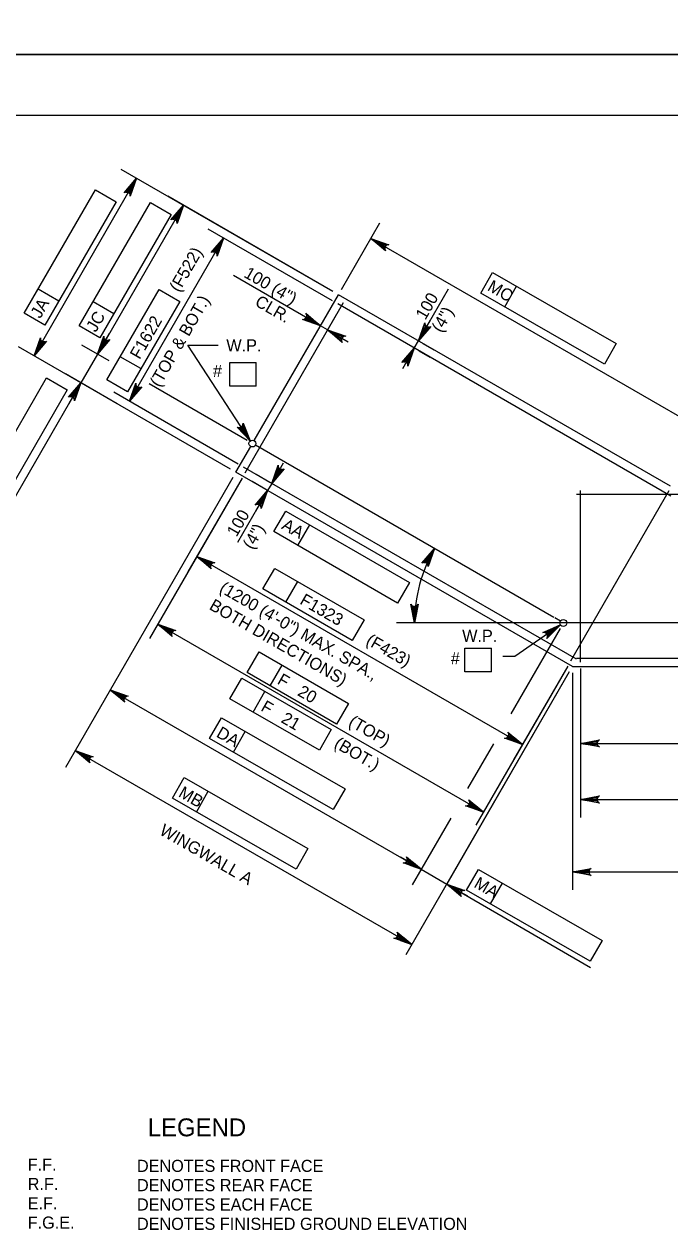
# Model space of a CAD drawing. Extents: x 638340 to 640241, y 295465 to 298435.
# Drawn here: x 638491.9 to 638651.7, y 296361.7 to 296661 of the extents above; entities that cross this region are included whole.
import ezdxf

# ---------------------------------------------------------------- set-up
doc = ezdxf.new("R2010")
doc.units = 0
for name, color, linetype in [('10', 7, 'Continuous'), ('2', 7, 'Continuous'), ('4', 7, 'Continuous'), ('6', 7, 'Continuous'), ('PLT-BNDY', 7, 'Continuous')]:
    doc.layers.add(name, color=color, linetype=linetype)

msp = doc.modelspace()

# ---------------------------------------------------------------- linework, layer by layer
at = {"layer": '10'}
for p, q in [((638548.8, 296557.85), (638569.65, 296593.96)), ((638651.82, 296546.52), (638569.65, 296593.96)), ((638544.27, 296550.01), (638547.95, 296556.38)), ((638622.96, 296514.05), (638549.11, 296556.69)), ((638627.56, 296501.92), (638544.27, 296550.01)), ((638737.03, 296512.69), (638622.07, 296512.69)), ((638624.58, 296513.11), (638623.18, 296513.92)), ((638627.56, 296501.92), (638847.24, 296501.92))]:
    msp.add_line(p, q, dxfattribs=at)
at = {"layer": '2'}
msp.add_line((638475.46, 296638.46), (639261.46, 296638.46), dxfattribs=at)
at = {"layer": '4'}
for p, q in [((638494.32, 296578.85), (638519.7, 296622.8)), ((638568.31, 296594.73), (638515.86, 296625.01)), ((638491.89, 296589.38), (638509.54, 296619.95)), ((638509.54, 296619.95), (638514.65, 296617)), ((638514.65, 296617), (638497, 296586.42)), ((638505.52, 296586.24), (638523.17, 296616.81)), ((638523.17, 296616.81), (638528.28, 296613.86)), ((638568.31, 296594.73), (638527.44, 296618.33)), ((638531.28, 296616.11), (638510, 296579.26)), ((638528.28, 296613.86), (638510.63, 296583.29)), ((638570.42, 296595.29), (638579.91, 296611.75)), ((638517.91, 296567.59), (638541.24, 296607.99)), ((638568.18, 296592.44), (638537.4, 296610.21)), ((638577.7, 296607.91), (638659.87, 296560.47)), ((638565.21, 296586.28), (638543.65, 296598.73)), ((638604.88, 296594.35), (638607.82, 296599.47)), ((638607.82, 296599.47), (638638.43, 296581.89)), ((638610.82, 296590.94), (638613.76, 296596.06)), ((638500.42, 296592.35), (638495.31, 296595.31)), ((638512.37, 296572.9), (638525.26, 296595.22)), ((638525.26, 296595.22), (638530.37, 296592.27)), ((638589.46, 296582.52), (638596.91, 296595.44)), ((638635.49, 296576.77), (638604.88, 296594.35)), ((638514.06, 296589.22), (638508.94, 296592.17)), ((638530.37, 296592.27), (638517.48, 296569.95)), ((638564.85, 296585.65), (638567.43, 296590.12)), ((638497, 296586.42), (638491.89, 296589.38)), ((638566.62, 296584.62), (638569.2, 296589.09)), ((638590.93, 296585.08), (638592.41, 296587.64)), ((638510.63, 296583.29), (638505.52, 296586.24)), ((638511.48, 296581.82), (638512.96, 296584.38)), ((638566.99, 296585.25), (638565.21, 296586.28)), ((638566.99, 296585.26), (638572.1, 296582.3)), ((638542.94, 296550.78), (638490.48, 296581.06)), ((638512.91, 296577.58), (638506.17, 296581.48)), ((638532.35, 296581.5), (638539.9, 296581.5)), ((638547.85, 296557.79), (638532.35, 296581.5)), ((638588.43, 296580.75), (638585.48, 296575.63)), ((638588.43, 296580.75), (638589.46, 296582.52)), ((638590.58, 296581.88), (638593.29, 296580.31)), ((638638.43, 296581.89), (638635.49, 296576.77)), ((638510.01, 296579.26), (638505.9, 296572.16)), ((638520.78, 296575.66), (638515.66, 296578.61)), ((638589.56, 296580.1), (638592.27, 296578.53)), ((638542.74, 296577.2), (638549.33, 296577.2)), ((638542.74, 296571.29), (638542.74, 296577.2)), ((638549.33, 296571.29), (638549.33, 296577.2)), ((638479.77, 296542.8), (638497.42, 296573.38)), ((638505.9, 296572.16), (638485.9, 296537.51)), ((638497.42, 296573.38), (638502.54, 296570.42)), ((638514.87, 296566.98), (638502.07, 296574.37)), ((638517.48, 296569.95), (638512.37, 296572.9)), ((638547.04, 296557.88), (638522.82, 296571.87)), ((638502.54, 296570.42), (638484.88, 296539.85)), ((638504.43, 296569.6), (638502.95, 296567.04)), ((638544.85, 296552.04), (638514.08, 296569.81)), ((638549.33, 296571.29), (638542.74, 296571.29)), ((638553.14, 296547.26), (638556.09, 296552.37)), ((638543.5, 296548.68), (638502.09, 296476.94)), ((638545.79, 296548.54), (638522.86, 296508.82)), ((638545.79, 296548.54), (638532.38, 296525.31)), ((638552.7, 296547.51), (638549.3, 296549.47)), ((638552.11, 296545.48), (638544.69, 296532.63)), ((638551.68, 296545.73), (638548.27, 296547.7)), ((638553.14, 296547.26), (638552.11, 296545.48)), ((638550.64, 296542.92), (638549.16, 296540.37)), ((638553.7, 296535.3), (638556.65, 296540.41)), ((638556.65, 296540.41), (638587.21, 296522.74)), ((638559.62, 296531.87), (638562.58, 296536.98)), ((638584.25, 296517.62), (638553.7, 296535.3)), ((638534.59, 296529.15), (638615.22, 296482.59)), ((638550.94, 296521.1), (638553.89, 296526.21)), ((638553.89, 296526.21), (638576.01, 296513.44)), ((638573.05, 296508.33), (638550.94, 296521.1)), ((638556.65, 296517.8), (638559.6, 296522.92)), ((638587.21, 296522.74), (638584.25, 296517.62)), ((638524.92, 296512.38), (638605.54, 296465.83)), ((638576.01, 296513.44), (638573.05, 296508.33)), ((638623.78, 296512.68), (638584.05, 296512.68)), ((638624.6, 296512.24), (638613.31, 296504.38)), ((638624.55, 296511.35), (638612.32, 296490.16)), ((638600.92, 296506.47), (638607.51, 296506.47)), ((638600.92, 296500.56), (638600.92, 296506.47)), ((638607.51, 296500.56), (638607.51, 296506.47)), ((638547.07, 296500.4), (638550.03, 296505.51)), ((638550.03, 296505.51), (638572.14, 296492.74)), ((638613.31, 296504.38), (638610.36, 296504.38)), ((638569.19, 296487.63), (638547.07, 296500.4)), ((638552.79, 296497.1), (638555.74, 296502.21)), ((638626.8, 296500.59), (638586.34, 296430.52)), ((638626.8, 296500.59), (638596.46, 296448.04)), ((638607.51, 296500.56), (638600.92, 296500.56)), ((638626.42, 296501.99), (638603.7, 296462.63)), ((638626.42, 296501.99), (638613.01, 296478.76)), ((638627.56, 296500.38), (638627.56, 296446.61)), ((638629.61, 296501.41), (638629.61, 296464.55)), ((638629.61, 296501.41), (638629.61, 296478.42)), ((638542.81, 296493.92), (638545.77, 296499.03)), ((638545.77, 296499.03), (638567.88, 296486.27)), ((638513.16, 296496.13), (638590.11, 296451.7)), ((638548.52, 296490.62), (638551.48, 296495.74)), ((638564.93, 296481.15), (638542.81, 296493.92)), ((638572.14, 296492.74), (638569.19, 296487.63)), ((638537.73, 296484.08), (638540.68, 296489.2)), ((638540.68, 296489.2), (638571.29, 296471.62)), ((638543.67, 296480.67), (638546.61, 296485.79)), ((638567.88, 296486.27), (638564.93, 296481.15)), ((638568.35, 296466.5), (638537.73, 296484.08)), ((638608.02, 296482.72), (638601.64, 296471.66)), ((638629.61, 296482.85), (638845.19, 296482.85)), ((638504.51, 296481.14), (638587.8, 296433.05)), ((638528.56, 296469.29), (638531.5, 296474.41)), ((638531.5, 296474.41), (638562.12, 296456.83)), ((638534.5, 296465.88), (638537.44, 296471)), ((638571.29, 296471.62), (638568.35, 296466.5)), ((638559.17, 296451.71), (638528.56, 296469.29)), ((638629.61, 296468.98), (638845.19, 296468.98)), ((638597.44, 296464.39), (638587.9, 296447.87)), ((638562.12, 296456.83), (638559.17, 296451.71)), ((638587.56, 296453.18), (638585, 296454.66)), ((638590.11, 296451.7), (638596.46, 296448.04)), ((638601.35, 296446.52), (638604.29, 296451.64)), ((638604.29, 296451.64), (638634.9, 296434.05)), ((638627.56, 296451.04), (638847.24, 296451.04)), ((638596.46, 296448.05), (638632.04, 296427.41)), ((638599.01, 296446.56), (638601.57, 296445.09)), ((638631.96, 296428.93), (638601.35, 296446.52)), ((638607.29, 296443.11), (638610.23, 296448.23)), ((638634.9, 296434.05), (638631.96, 296428.93))]:
    msp.add_line(p, q, dxfattribs=at)
for points in [[(638519.7, 296622.8), (638518.13, 296618.33), (638518.09, 296618.76), (638517.91, 296619.08), (638517.67, 296619.28), (638517.37, 296619.39), (638517.01, 296619.39), (638516.61, 296619.2), (638519.7, 296622.8), (638517.01, 296619.39), (638517.37, 296619.39), (638519.7, 296622.8), (638517.67, 296619.28), (638517.91, 296619.08), (638519.7, 296622.8), (638518.09, 296618.76)], [(638531.28, 296616.11), (638529.71, 296611.64), (638529.67, 296612.07), (638529.49, 296612.39), (638529.25, 296612.59), (638528.95, 296612.7), (638528.59, 296612.7), (638528.19, 296612.51), (638531.28, 296616.11), (638528.59, 296612.7), (638528.95, 296612.7), (638531.28, 296616.11), (638529.25, 296612.59), (638529.49, 296612.39), (638531.28, 296616.11), (638529.67, 296612.07)], [(638541.24, 296607.99), (638539.67, 296603.52), (638539.63, 296603.96), (638539.45, 296604.27), (638539.21, 296604.48), (638538.91, 296604.59), (638538.55, 296604.58), (638538.15, 296604.39), (638541.24, 296607.99), (638538.55, 296604.58), (638538.91, 296604.59), (638541.24, 296607.99), (638539.21, 296604.48), (638539.45, 296604.27), (638541.24, 296607.99), (638539.63, 296603.96)], [(638577.7, 296607.91), (638582.17, 296606.34), (638581.74, 296606.3), (638581.42, 296606.12), (638581.22, 296605.88), (638581.11, 296605.58), (638581.11, 296605.22), (638581.3, 296604.82), (638577.7, 296607.91), (638581.11, 296605.22), (638581.11, 296605.58), (638577.7, 296607.91), (638581.22, 296605.88), (638581.42, 296606.12), (638577.7, 296607.91), (638581.74, 296606.3)], [(638565.21, 296586.28), (638560.74, 296587.86), (638561.17, 296587.89), (638561.49, 296588.07), (638561.69, 296588.31), (638561.8, 296588.61), (638561.8, 296588.97), (638561.61, 296589.37), (638565.21, 296586.28), (638561.8, 296588.97), (638561.8, 296588.61), (638565.21, 296586.28), (638561.69, 296588.31), (638561.49, 296588.07), (638565.21, 296586.28), (638561.17, 296587.89)], [(638589.46, 296582.52), (638591.03, 296587), (638591.07, 296586.56), (638591.25, 296586.25), (638591.49, 296586.04), (638591.79, 296585.93), (638592.15, 296585.94), (638592.55, 296586.12), (638589.46, 296582.52), (638592.15, 296585.94), (638591.79, 296585.93), (638589.46, 296582.52), (638591.49, 296586.04), (638591.25, 296586.25), (638589.46, 296582.52), (638591.07, 296586.56)], [(638566.99, 296585.25), (638571.46, 296583.68), (638571.02, 296583.64), (638570.71, 296583.46), (638570.5, 296583.22), (638570.39, 296582.92), (638570.4, 296582.56), (638570.58, 296582.17), (638566.99, 296585.25), (638570.4, 296582.56), (638570.39, 296582.92), (638566.99, 296585.25), (638570.5, 296583.22), (638570.71, 296583.46), (638566.99, 296585.25), (638571.02, 296583.64)], [(638494.32, 296578.85), (638495.89, 296583.32), (638495.93, 296582.88), (638496.11, 296582.57), (638496.35, 296582.37), (638496.65, 296582.26), (638497.01, 296582.26), (638497.41, 296582.45), (638494.32, 296578.85), (638497.01, 296582.26), (638496.65, 296582.26), (638494.32, 296578.85), (638496.35, 296582.37), (638496.11, 296582.57), (638494.32, 296578.85), (638495.93, 296582.88)], [(638510, 296579.26), (638511.58, 296583.74), (638511.61, 296583.3), (638511.79, 296582.98), (638512.04, 296582.78), (638512.33, 296582.67), (638512.7, 296582.68), (638513.09, 296582.86), (638510, 296579.26), (638512.7, 296582.68), (638512.33, 296582.67), (638510, 296579.26), (638512.04, 296582.78), (638511.79, 296582.98), (638510, 296579.26), (638511.61, 296583.3)], [(638588.43, 296580.75), (638586.86, 296576.28), (638586.82, 296576.71), (638586.64, 296577.03), (638586.4, 296577.23), (638586.1, 296577.34), (638585.74, 296577.33), (638585.34, 296577.15), (638588.43, 296580.75), (638585.74, 296577.33), (638586.1, 296577.34), (638588.43, 296580.75), (638586.4, 296577.23), (638586.64, 296577.03), (638588.43, 296580.75), (638586.82, 296576.71)], [(638505.9, 296572.16), (638504.33, 296567.69), (638504.3, 296568.12), (638504.12, 296568.44), (638503.87, 296568.64), (638503.57, 296568.75), (638503.21, 296568.75), (638502.82, 296568.56), (638505.9, 296572.16), (638503.21, 296568.75), (638503.57, 296568.75), (638505.9, 296572.16), (638503.87, 296568.64), (638504.12, 296568.44), (638505.9, 296572.16), (638504.3, 296568.12)], [(638517.91, 296567.59), (638519.49, 296572.07), (638519.52, 296571.63), (638519.7, 296571.31), (638519.94, 296571.11), (638520.24, 296571), (638520.6, 296571), (638521, 296571.19), (638517.91, 296567.59), (638520.6, 296571), (638520.24, 296571), (638517.91, 296567.59), (638519.94, 296571.11), (638519.7, 296571.31), (638517.91, 296567.59), (638519.52, 296571.63)], [(638547.85, 296557.79), (638544.57, 296561.21), (638544.98, 296561.05), (638545.34, 296561.06), (638545.63, 296561.19), (638545.86, 296561.4), (638546.02, 296561.73), (638546.04, 296562.17), (638547.85, 296557.79), (638546.02, 296561.73), (638545.86, 296561.4), (638547.85, 296557.79), (638545.63, 296561.19), (638545.34, 296561.06), (638547.85, 296557.79), (638544.98, 296561.05)], [(638553.14, 296547.26), (638554.71, 296551.73), (638554.75, 296551.3), (638554.93, 296550.98), (638555.17, 296550.77), (638555.46, 296550.67), (638555.83, 296550.67), (638556.22, 296550.86), (638553.14, 296547.26), (638555.83, 296550.67), (638555.46, 296550.67), (638553.14, 296547.26), (638555.17, 296550.77), (638554.93, 296550.98), (638553.14, 296547.26), (638554.75, 296551.3)], [(638552.11, 296545.48), (638550.54, 296541.01), (638550.5, 296541.44), (638550.32, 296541.76), (638550.08, 296541.96), (638549.78, 296542.07), (638549.42, 296542.07), (638549.02, 296541.88), (638552.11, 296545.48), (638549.42, 296542.07), (638549.78, 296542.07), (638552.11, 296545.48), (638550.08, 296541.96), (638550.32, 296541.76), (638552.11, 296545.48), (638550.5, 296541.44)], [(638593.42, 296531.1), (638591.85, 296526.63), (638591.81, 296527.07), (638591.63, 296527.38), (638591.39, 296527.58), (638591.09, 296527.69), (638590.73, 296527.69), (638590.33, 296527.51), (638593.42, 296531.1), (638590.73, 296527.69), (638591.09, 296527.69), (638593.42, 296531.1), (638591.39, 296527.58), (638591.63, 296527.38), (638593.42, 296531.1), (638591.81, 296527.07)], [(638534.59, 296529.15), (638539.07, 296527.57), (638538.63, 296527.54), (638538.31, 296527.36), (638538.11, 296527.12), (638538, 296526.82), (638538.01, 296526.45), (638538.19, 296526.06), (638534.59, 296529.15), (638538.01, 296526.45), (638538, 296526.82), (638534.59, 296529.15), (638538.11, 296527.12), (638538.31, 296527.36), (638534.59, 296529.15), (638538.63, 296527.54)], [(638588.48, 296512.68), (638587.61, 296517.34), (638587.86, 296516.99), (638588.17, 296516.8), (638588.48, 296516.75), (638588.8, 296516.8), (638589.11, 296516.99), (638589.36, 296517.34), (638588.48, 296512.68), (638589.11, 296516.99), (638588.8, 296516.8), (638588.48, 296512.68), (638588.48, 296516.75), (638588.17, 296516.8), (638588.48, 296512.68), (638587.86, 296516.99)], [(638524.92, 296512.38), (638529.39, 296510.81), (638528.95, 296510.77), (638528.64, 296510.6), (638528.43, 296510.35), (638528.32, 296510.05), (638528.33, 296509.69), (638528.52, 296509.3), (638524.92, 296512.38), (638528.33, 296509.69), (638528.32, 296510.05), (638524.92, 296512.38), (638528.43, 296510.35), (638528.64, 296510.6), (638524.92, 296512.38), (638528.95, 296510.77)], [(638624.6, 296512.24), (638621.27, 296508.86), (638621.42, 296509.27), (638621.4, 296509.63), (638621.26, 296509.92), (638621.04, 296510.14), (638620.71, 296510.29), (638620.27, 296510.29), (638624.6, 296512.24), (638620.71, 296510.29), (638621.04, 296510.14), (638624.6, 296512.24), (638621.26, 296509.92), (638621.4, 296509.63), (638624.6, 296512.24), (638621.42, 296509.27)], [(638513.16, 296496.13), (638517.64, 296494.56), (638517.2, 296494.52), (638516.88, 296494.34), (638516.68, 296494.1), (638516.57, 296493.8), (638516.58, 296493.44), (638516.76, 296493.04), (638513.16, 296496.13), (638516.58, 296493.44), (638516.57, 296493.8), (638513.16, 296496.13), (638516.68, 296494.1), (638516.88, 296494.34), (638513.16, 296496.13), (638517.2, 296494.52)], [(638615.22, 296482.59), (638610.75, 296484.17), (638611.19, 296484.2), (638611.5, 296484.38), (638611.7, 296484.63), (638611.82, 296484.92), (638611.81, 296485.29), (638611.62, 296485.68), (638615.22, 296482.59), (638611.81, 296485.29), (638611.82, 296484.92), (638615.22, 296482.59), (638611.7, 296484.63), (638611.5, 296484.38), (638615.22, 296482.59), (638611.19, 296484.2)], [(638629.61, 296482.85), (638634.27, 296483.72), (638633.92, 296483.48), (638633.73, 296483.16), (638633.68, 296482.85), (638633.73, 296482.54), (638633.92, 296482.23), (638634.27, 296481.98), (638629.61, 296482.85), (638633.92, 296482.23), (638633.73, 296482.54), (638629.61, 296482.85), (638633.68, 296482.85), (638633.73, 296483.16), (638629.61, 296482.85), (638633.92, 296483.48)], [(638504.51, 296481.14), (638508.98, 296479.57), (638508.55, 296479.53), (638508.23, 296479.35), (638508.03, 296479.11), (638507.92, 296478.81), (638507.92, 296478.45), (638508.11, 296478.05), (638504.51, 296481.14), (638507.92, 296478.45), (638507.92, 296478.81), (638504.51, 296481.14), (638508.03, 296479.11), (638508.23, 296479.35), (638504.51, 296481.14), (638508.55, 296479.53)], [(638605.54, 296465.83), (638601.07, 296467.4), (638601.51, 296467.44), (638601.82, 296467.62), (638602.03, 296467.86), (638602.14, 296468.16), (638602.13, 296468.52), (638601.94, 296468.92), (638605.54, 296465.83), (638602.13, 296468.52), (638602.14, 296468.16), (638605.54, 296465.83), (638602.03, 296467.86), (638601.82, 296467.62), (638605.54, 296465.83), (638601.51, 296467.44)], [(638629.61, 296468.98), (638634.27, 296469.85), (638633.92, 296469.6), (638633.73, 296469.29), (638633.68, 296468.98), (638633.73, 296468.66), (638633.92, 296468.35), (638634.27, 296468.1), (638629.61, 296468.98), (638633.92, 296468.35), (638633.73, 296468.66), (638629.61, 296468.98), (638633.68, 296468.98), (638633.73, 296469.29), (638629.61, 296468.98), (638633.92, 296469.6)], [(638590.11, 296451.7), (638585.64, 296453.27), (638586.07, 296453.31), (638586.39, 296453.49), (638586.59, 296453.73), (638586.7, 296454.03), (638586.7, 296454.39), (638586.51, 296454.79), (638590.11, 296451.7), (638586.7, 296454.39), (638586.7, 296454.03), (638590.11, 296451.7), (638586.59, 296453.73), (638586.39, 296453.49), (638590.11, 296451.7), (638586.07, 296453.31)], [(638627.56, 296451.04), (638632.22, 296451.91), (638631.87, 296451.67), (638631.68, 296451.35), (638631.63, 296451.04), (638631.68, 296450.73), (638631.87, 296450.42), (638632.22, 296450.17), (638627.56, 296451.04), (638631.87, 296450.42), (638631.68, 296450.73), (638627.56, 296451.04), (638631.63, 296451.04), (638631.68, 296451.35), (638627.56, 296451.04), (638631.87, 296451.67)], [(638596.46, 296448.05), (638600.93, 296446.47), (638600.5, 296446.43), (638600.18, 296446.26), (638599.98, 296446.01), (638599.87, 296445.72), (638599.87, 296445.35), (638600.06, 296444.96), (638596.46, 296448.05), (638599.87, 296445.35), (638599.87, 296445.72), (638596.46, 296448.05), (638599.98, 296446.01), (638600.18, 296446.26), (638596.46, 296448.05), (638600.5, 296446.43)], [(638587.8, 296433.05), (638583.33, 296434.62), (638583.76, 296434.66), (638584.08, 296434.84), (638584.28, 296435.08), (638584.39, 296435.38), (638584.39, 296435.74), (638584.2, 296436.14), (638587.8, 296433.05), (638584.39, 296435.74), (638584.39, 296435.38), (638587.8, 296433.05), (638584.28, 296435.08), (638584.08, 296434.84), (638587.8, 296433.05), (638583.76, 296434.66)]]:
    msp.add_lwpolyline(points, dxfattribs=at)
for points in [[(638517.79, 296620.49), (638518.65, 296620), (638519.7, 296622.8)], [(638529.38, 296613.8), (638530.23, 296613.31), (638531.28, 296616.11)], [(638539.34, 296605.68), (638540.19, 296605.19), (638541.24, 296607.99)], [(638580.5, 296606.86), (638580.01, 296606.01), (638577.7, 296607.91)], [(638590.51, 296585.33), (638591.36, 296584.83), (638589.46, 296582.52)], [(638495.37, 296581.65), (638496.22, 296581.16), (638494.32, 296578.85)], [(638511.06, 296582.07), (638511.91, 296581.57), (638510.01, 296579.26)], [(638586.53, 296578.44), (638587.38, 296577.94), (638588.43, 296580.75)], [(638504, 296569.85), (638504.85, 296569.35), (638505.9, 296572.16)], [(638518.97, 296570.4), (638519.82, 296569.9), (638517.91, 296567.59)], [(638546.65, 296560.53), (638545.83, 296559.99), (638547.85, 296557.79)], [(638554.19, 296550.06), (638555.04, 296549.57), (638553.14, 296547.26)], [(638550.21, 296543.17), (638551.06, 296542.68), (638552.11, 296545.48)], [(638591.61, 296528.72), (638592.48, 296528.26), (638593.42, 296531.1)], [(638537.4, 296528.1), (638536.9, 296527.24), (638534.59, 296529.15)], [(638588.11, 296515.65), (638589.09, 296515.61), (638588.48, 296512.68)], [(638527.72, 296511.33), (638527.23, 296510.48), (638524.92, 296512.39)], [(638621.89, 296510.96), (638622.46, 296510.15), (638624.6, 296512.24)], [(638515.97, 296495.08), (638515.47, 296494.23), (638513.16, 296496.13)], [(638612.91, 296484.5), (638612.42, 296483.65), (638615.22, 296482.6)], [(638632.57, 296483.34), (638632.57, 296482.36), (638629.61, 296482.85)], [(638507.31, 296480.09), (638506.82, 296479.24), (638504.51, 296481.14)], [(638603.23, 296467.74), (638602.74, 296466.88), (638605.54, 296465.83)], [(638632.57, 296469.47), (638632.57, 296468.49), (638629.61, 296468.98)], [(638587.8, 296453.61), (638587.31, 296452.75), (638590.11, 296451.7)], [(638630.52, 296451.53), (638630.52, 296450.55), (638627.56, 296451.04)], [(638599.26, 296446.99), (638598.77, 296446.14), (638596.46, 296448.04)], [(638585.49, 296434.95), (638585, 296434.1), (638587.8, 296433.05)]]:
    msp.add_lwpolyline(points, close=True, dxfattribs=at)
for centre in [(638548.37, 296557.11), (638625.32, 296512.68)]:
    msp.add_circle(centre, 0.85, dxfattribs=at)
msp.add_arc((638625.32, 296512.68), 36.84, 150, 180, dxfattribs=at)
at = {"layer": '6'}
for p, q in [((638546.56, 296549.87), (638570.91, 296592.05)), ((638651.92, 296544.1), (638569.51, 296591.67)), ((638628.59, 296503.69), (638546.18, 296551.27)), ((638627.19, 296503.32), (638651.54, 296545.5)), ((638629.61, 296502.94), (638629.61, 296545.49)), ((638762.91, 296544.47), (638628.59, 296544.47)), ((638628.59, 296503.97), (638846.22, 296503.97))]:
    msp.add_line(p, q, dxfattribs=at)
at = {"layer": 'PLT-BNDY'}
for points in [[(638435.46, 297247.46), (639276.46, 297247.46), (639276.46, 296653.46), (638435.46, 296653.46)], [(638435.46, 296653.46), (639276.46, 296653.46), (639276.46, 296059.46), (638435.46, 296059.46)]]:
    msp.add_lwpolyline(points, close=True, dxfattribs=at)

# ---------------------------------------------------------------- texts
at = {"layer": '4'}
for s, height, rotation, p in [('(F522)', 3, 60, (638530.23, 296594.39)), ('100 (4")', 3, 330, (638546.03, 296598.47)), ('MC', 3, 330.127, (638606.31, 296595.18)), ('(TOP & BOT.)', 3.0001, 60, (638525.36, 296570.89)), ('CLR.', 3, 330, (638548.75, 296591.43)), ('100', 3, 60, (638591.16, 296587.53)), ('JA', 3, 60, (638495.85, 296587.89)), ('JC', 3, 60, (638509.61, 296584.49)), ('(4")', 3, 60, (638595.12, 296584.39)), ('F1622', 3, 60, (638520.45, 296577.76)), ('100', 3, 60, (638544.43, 296533.82)), ('(4")', 3, 60, (638548.39, 296530.68)), ('AA', 3, 329.9509, (638555.37, 296536.13)), ('(1200 (4\'-0") MAX. SPA.,', 3.0001, 330, (638539.95, 296520.54)), ('BOTH DIRECTIONS)', 3.0001, 330, (638537.45, 296516.21)), ('F1323', 3, 330, (638559.87, 296517.54)), ('(F423)', 3, 330, (638576.24, 296507.58)), ('F   20', 3, 330, (638554.3, 296497.78)), ('F   21', 3, 330, (638550.23, 296491.11)), ('(TOP)', 3, 330, (638571.92, 296487.41)), ('DA', 3, 330.127, (638539.2, 296484.63)), ('(BOT.)', 3, 330, (638568.35, 296482.03)), ('MB', 3, 330.127, (638529.84, 296469.84)), ('WINGWALL A', 3, 330, (638525.12, 296460.49)), ('MA', 3, 330.127, (638602.97, 296447.39))]:
    msp.add_text(s, height=height, rotation=rotation, dxfattribs=at).set_placement(p)
for s, height, p in [('W.P. ', 3, (638541.91, 296579.92)), ('#', 3, (638538.61, 296573.59)), ('W.P. ', 3, (638600.28, 296508.01)), ('#', 3, (638597.47, 296502.42)), ('LEGEND', 4.429, (638522.45, 296385.58)), ('F.F.', 3, (638492.75, 296377.06)), ('DENOTES FRONT FACE', 3.0001, (638519.79, 296376.76)), ('R.F.', 3, (638492.75, 296372.28)), ('DENOTES REAR FACE', 3.0001, (638519.79, 296371.99)), ('E.F.', 3, (638492.75, 296367.5)), ('DENOTES EACH FACE', 3.0001, (638519.79, 296367.2)), ('F.G.E.', 3, (638492.75, 296362.71)), ('DENOTES FINISHED GROUND ELEVATION', 3.0001, (638519.79, 296362.42))]:
    msp.add_text(s, height=height, dxfattribs=at).set_placement(p)

doc.saveas('drawing.dxf')
